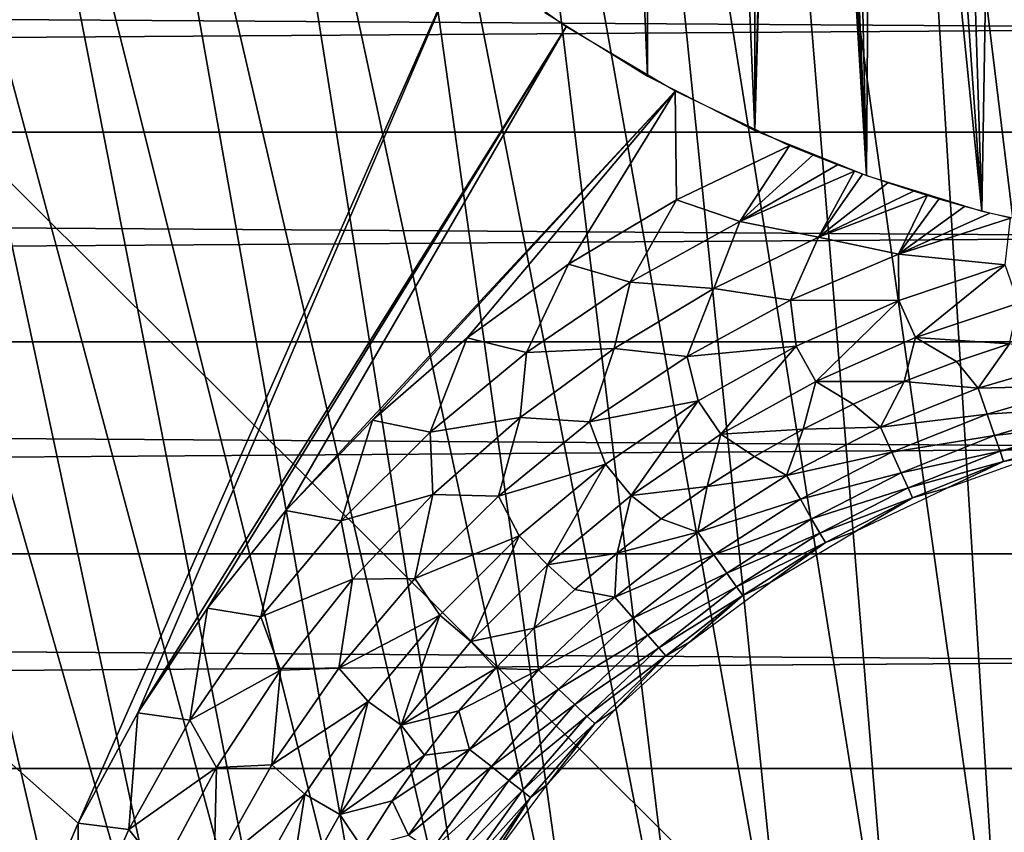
# Model space of a CAD drawing. Header units: millimetres. Extents: x -300 to 300, y -500 to 500.
# Tile 483 of 656: x -14 to -4, y 61 to 70. Entities that reach past the tile are written whole.
import ezdxf

# ---------------------------------------------------------------- set-up
doc = ezdxf.new("R2010")
doc.units = ezdxf.units.MM
doc.header["$LTSCALE"] = 81.481481
for name, color, linetype in [('20', 7, 'CONTINUOUS'), ('34', 7, 'CONTINUOUS'), ('5', 7, 'CONTINUOUS'), ('57', 7, 'CONTINUOUS'), ('58', 7, 'CONTINUOUS'), ('6', 7, 'CONTINUOUS'), ('63', 7, 'CONTINUOUS'), ('78', 7, 'CONTINUOUS')]:
    doc.layers.add(name, color=color, linetype=linetype)

msp = doc.modelspace()

# ---------------------------------------------------------------- linework, layer by layer
at = {"layer": '20', "color": 7, "linetype": 'CONTINUOUS'}
for points in [[(-4.795, 78.82, 77.15), (-2.412, 59.268, 77.101), (-3.236, 78.935, 77.152), (-4.795, 78.82, 77.15)], [(-6.316, 78.659, 77.147), (-3.575, 59.182, 77.099), (-4.795, 78.82, 77.15), (-6.316, 78.659, 77.147)], [(-3.575, 59.182, 77.099), (-2.412, 59.268, 77.101), (-4.795, 78.82, 77.15), (-3.575, 59.182, 77.099)], [(-7.8, 78.451, 77.143), (-4.709, 59.06, 77.098), (-6.316, 78.659, 77.147), (-7.8, 78.451, 77.143)], [(-4.709, 59.06, 77.098), (-3.575, 59.182, 77.099), (-6.316, 78.659, 77.147), (-4.709, 59.06, 77.098)], [(-9.245, 78.196, 77.139), (-5.814, 58.904, 77.096), (-7.8, 78.451, 77.143), (-9.245, 78.196, 77.139)], [(-5.814, 58.904, 77.096), (-4.709, 59.06, 77.098), (-7.8, 78.451, 77.143), (-5.814, 58.904, 77.096)], [(-10.654, 77.894, 77.134), (-6.892, 58.712, 77.093), (-9.245, 78.196, 77.139), (-10.654, 77.894, 77.134)], [(-6.892, 58.712, 77.093), (-5.814, 58.904, 77.096), (-9.245, 78.196, 77.139), (-6.892, 58.712, 77.093)], [(-12.025, 77.543, 77.128), (-7.941, 58.484, 77.09), (-10.654, 77.894, 77.134), (-12.025, 77.543, 77.128)], [(-7.941, 58.484, 77.09), (-6.892, 58.712, 77.093), (-10.654, 77.894, 77.134), (-7.941, 58.484, 77.09)], [(-13.359, 77.144, 77.121), (-8.963, 58.22, 77.087), (-12.025, 77.543, 77.128), (-13.359, 77.144, 77.121)], [(-8.963, 58.22, 77.087), (-7.941, 58.484, 77.09), (-12.025, 77.543, 77.128), (-8.963, 58.22, 77.087)], [(-14.658, 76.697, 77.114), (-9.958, 57.92, 77.083), (-13.359, 77.144, 77.121), (-14.658, 76.697, 77.114)], [(-9.958, 57.92, 77.083), (-8.963, 58.22, 77.087), (-13.359, 77.144, 77.121), (-9.958, 57.92, 77.083)], [(-15.92, 76.2, 77.107), (-10.925, 57.583, 77.079), (-14.658, 76.697, 77.114), (-15.92, 76.2, 77.107)], [(-10.925, 57.583, 77.079), (-9.958, 57.92, 77.083), (-14.658, 76.697, 77.114), (-10.925, 57.583, 77.079)], [(-17.147, 75.653, 77.099), (-11.865, 57.209, 77.075), (-15.92, 76.2, 77.107), (-17.147, 75.653, 77.099)], [(-11.865, 57.209, 77.075), (-10.925, 57.583, 77.079), (-15.92, 76.2, 77.107), (-11.865, 57.209, 77.075)], [(-18.338, 75.057, 77.09), (-12.779, 56.798, 77.07), (-17.147, 75.653, 77.099), (-18.338, 75.057, 77.09)], [(-12.779, 56.798, 77.07), (-11.865, 57.209, 77.075), (-17.147, 75.653, 77.099), (-12.779, 56.798, 77.07)], [(-19.495, 74.411, 77.081), (-13.667, 56.35, 77.065), (-18.338, 75.057, 77.09), (-19.495, 74.411, 77.081)], [(-13.667, 56.35, 77.065), (-12.779, 56.798, 77.07), (-18.338, 75.057, 77.09), (-13.667, 56.35, 77.065)], [(-14.528, 55.864, 77.06), (-13.667, 56.35, 77.065), (-19.495, 74.411, 77.081), (-14.528, 55.864, 77.06)]]:
    msp.add_3dface(points, dxfattribs=at)
at = {"layer": '34', "color": 7, "linetype": 'CONTINUOUS'}
for points in [[(54.5, 108.5, 501.493), (54.5, 0, 501.493), (-54.5, 108.5, 501.493), (54.5, 108.5, 501.493)], [(-54.5, 108.5, 501.493), (54.5, 0, 501.493), (-54.5, 0, 501.493), (-54.5, 108.5, 501.493)]]:
    msp.add_3dface(points, dxfattribs=at)
at = {"layer": '5', "color": 7, "linetype": 'CONTINUOUS'}
for points in [[(162.599, 71.027, 11), (-162.628, 68.826, 11), (-162.599, 71.028, 11), (162.599, 71.027, 11)], [(162.599, 71.027, 11), (162.628, 68.826, 11), (-162.628, 68.826, 11), (162.599, 71.027, 11)], [(162.628, 68.826, 11), (162.656, 66.6, 11), (-162.656, 66.601, 11), (162.628, 68.826, 11)], [(162.628, 68.826, 11), (-162.656, 66.601, 11), (-162.628, 68.826, 11), (162.628, 68.826, 11)], [(162.684, 64.35, 11), (-162.684, 64.351, 11), (-162.656, 66.601, 11), (162.684, 64.35, 11)], [(162.656, 66.6, 11), (162.684, 64.35, 11), (-162.656, 66.601, 11), (162.656, 66.6, 11)], [(162.71, 62.073, 11), (-162.71, 62.073, 11), (-162.684, 64.351, 11), (162.71, 62.073, 11)], [(162.684, 64.35, 11), (162.71, 62.073, 11), (-162.684, 64.351, 11), (162.684, 64.35, 11)], [(162.735, 59.768, 11), (-162.735, 59.769, 11), (-162.71, 62.073, 11), (162.735, 59.768, 11)], [(162.71, 62.073, 11), (162.735, 59.768, 11), (-162.71, 62.073, 11), (162.71, 62.073, 11)]]:
    msp.add_3dface(points, dxfattribs=at)
at = {"layer": '57', "color": 7, "linetype": 'CONTINUOUS'}
for points in [[(-7.036, 68.106, 545.993), (-6.364, 67.878, 545.96), (-5.837, 68.682, 545.993), (-7.036, 68.106, 545.993)], [(-5.837, 68.682, 545.993), (-6.364, 67.878, 545.96), (-5.59, 68.581, 545.988), (-5.837, 68.682, 545.993)], [(-6.364, 67.878, 545.96), (-5.328, 68.478, 545.975), (-5.59, 68.581, 545.988), (-6.364, 67.878, 545.96)], [(-6.364, 67.878, 545.96), (-5.147, 68.411, 545.96), (-5.328, 68.478, 545.975), (-6.364, 67.878, 545.96)], [(-6.364, 67.878, 545.96), (-5.53, 67.712, 545.862), (-5.147, 68.411, 545.96), (-6.364, 67.878, 545.96)], [(-5.147, 68.411, 545.96), (-5.53, 67.712, 545.862), (-5.06, 68.379, 545.952), (-5.147, 68.411, 545.96)], [(-5.06, 68.379, 545.952), (-5.53, 67.712, 545.862), (-4.791, 68.286, 545.922), (-5.06, 68.379, 545.952)], [(-5.53, 67.712, 545.862), (-4.521, 68.198, 545.884), (-4.791, 68.286, 545.922), (-5.53, 67.712, 545.862)], [(-5.53, 67.712, 545.862), (-4.376, 68.152, 545.862), (-4.521, 68.198, 545.884), (-5.53, 67.712, 545.862)], [(-5.53, 67.712, 545.862), (-4.678, 67.531, 545.701), (-4.376, 68.152, 545.862), (-5.53, 67.712, 545.862)], [(-4.376, 68.152, 545.862), (-4.678, 67.531, 545.701), (-4.25, 68.115, 545.842), (-4.376, 68.152, 545.862)], [(-8.18, 67.425, 545.993), (-7.527, 67.235, 545.96), (-7.036, 68.106, 545.993), (-8.18, 67.425, 545.993)], [(-7.527, 67.235, 545.96), (-6.364, 67.878, 545.96), (-7.036, 68.106, 545.993), (-7.527, 67.235, 545.96)], [(-4.25, 68.115, 545.842), (-4.678, 67.531, 545.701), (-3.98, 68.038, 545.794), (-4.25, 68.115, 545.842)], [(-4.678, 67.531, 545.701), (-3.71, 67.966, 545.744), (-3.98, 68.038, 545.794), (-4.678, 67.531, 545.701)], [(-4.678, 67.531, 545.701), (-3.491, 67.912, 545.701), (-3.71, 67.966, 545.744), (-4.678, 67.531, 545.701)], [(-7.527, 67.235, 545.96), (-6.64, 67.168, 545.862), (-6.364, 67.878, 545.96), (-7.527, 67.235, 545.96)], [(-6.64, 67.168, 545.862), (-5.53, 67.712, 545.862), (-6.364, 67.878, 545.96), (-6.64, 67.168, 545.862)], [(-4.678, 67.531, 545.701), (-3.548, 67.418, 545.479), (-3.491, 67.912, 545.701), (-4.678, 67.531, 545.701)], [(-6.64, 67.168, 545.862), (-5.825, 67.041, 545.701), (-5.53, 67.712, 545.862), (-6.64, 67.168, 545.862)], [(-5.825, 67.041, 545.701), (-4.678, 67.531, 545.701), (-5.53, 67.712, 545.862), (-5.825, 67.041, 545.701)], [(-5.825, 67.041, 545.701), (-4.677, 67.038, 545.479), (-4.678, 67.531, 545.701), (-5.825, 67.041, 545.701)], [(-4.677, 67.038, 545.479), (-3.548, 67.418, 545.479), (-4.678, 67.531, 545.701), (-4.677, 67.038, 545.479)], [(-9.257, 66.644, 545.993), (-8.626, 66.487, 545.96), (-8.18, 67.425, 545.993), (-9.257, 66.644, 545.993)], [(-8.626, 66.487, 545.96), (-7.527, 67.235, 545.96), (-8.18, 67.425, 545.993), (-8.626, 66.487, 545.96)], [(-4.677, 67.038, 545.479), (-4.499, 66.646, 545.2), (-3.548, 67.418, 545.479), (-4.677, 67.038, 545.479)], [(-4.499, 66.646, 545.2), (-3.406, 67.012, 545.2), (-3.548, 67.418, 545.479), (-4.499, 66.646, 545.2)], [(-8.626, 66.487, 545.96), (-7.697, 66.529, 545.862), (-7.527, 67.235, 545.96), (-8.626, 66.487, 545.96)], [(-7.697, 66.529, 545.862), (-6.64, 67.168, 545.862), (-7.527, 67.235, 545.96), (-7.697, 66.529, 545.862)], [(-7.697, 66.529, 545.862), (-6.921, 66.446, 545.701), (-6.64, 67.168, 545.862), (-7.697, 66.529, 545.862)], [(-6.921, 66.446, 545.701), (-5.825, 67.041, 545.701), (-6.64, 67.168, 545.862), (-6.921, 66.446, 545.701)], [(-6.921, 66.446, 545.701), (-5.766, 66.556, 545.479), (-5.825, 67.041, 545.701), (-6.921, 66.446, 545.701)], [(-5.766, 66.556, 545.479), (-4.677, 67.038, 545.479), (-5.825, 67.041, 545.701), (-5.766, 66.556, 545.479)], [(-5.766, 66.556, 545.479), (-5.555, 66.181, 545.2), (-4.677, 67.038, 545.479), (-5.766, 66.556, 545.479)], [(-5.555, 66.181, 545.2), (-4.499, 66.646, 545.2), (-4.677, 67.038, 545.479), (-5.555, 66.181, 545.2)], [(-3.406, 67.012, 545.2), (-4.499, 66.646, 545.2), (-3.501, 66.579, 544.87), (-3.406, 67.012, 545.2)], [(-10.261, 65.77, 545.993), (-9.651, 65.64, 545.96), (-9.257, 66.644, 545.993), (-10.261, 65.77, 545.993)], [(-9.651, 65.64, 545.96), (-8.626, 66.487, 545.96), (-9.257, 66.644, 545.993), (-9.651, 65.64, 545.96)], [(-4.499, 66.646, 545.2), (-5.555, 66.181, 545.2), (-4.619, 66.18, 544.87), (-4.499, 66.646, 545.2)], [(-4.065, 66.393, 544.87), (-4.499, 66.646, 545.2), (-4.619, 66.18, 544.87), (-4.065, 66.393, 544.87)], [(-3.501, 66.579, 544.87), (-4.499, 66.646, 545.2), (-4.065, 66.393, 544.87), (-3.501, 66.579, 544.87)], [(-9.651, 65.64, 545.96), (-8.694, 65.797, 545.862), (-8.626, 66.487, 545.96), (-9.651, 65.64, 545.96)], [(-8.694, 65.797, 545.862), (-7.957, 65.752, 545.701), (-7.697, 66.529, 545.862), (-8.694, 65.797, 545.862)], [(-8.694, 65.797, 545.862), (-7.697, 66.529, 545.862), (-8.626, 66.487, 545.96), (-8.694, 65.797, 545.862)], [(-7.957, 65.752, 545.701), (-6.921, 66.446, 545.701), (-7.697, 66.529, 545.862), (-7.957, 65.752, 545.701)], [(-6.806, 65.975, 545.479), (-5.766, 66.556, 545.479), (-6.921, 66.446, 545.701), (-6.806, 65.975, 545.479)], [(-6.806, 65.975, 545.479), (-6.563, 65.621, 545.2), (-5.766, 66.556, 545.479), (-6.806, 65.975, 545.479)], [(-6.563, 65.621, 545.2), (-5.555, 66.181, 545.2), (-5.766, 66.556, 545.479), (-6.563, 65.621, 545.2)], [(-7.957, 65.752, 545.701), (-6.806, 65.975, 545.479), (-6.921, 66.446, 545.701), (-7.957, 65.752, 545.701)], [(-5.555, 66.181, 545.2), (-6.563, 65.621, 545.2), (-5.692, 65.674, 544.87), (-5.555, 66.181, 545.2)], [(-5.162, 65.94, 544.87), (-5.555, 66.181, 545.2), (-5.692, 65.674, 544.87), (-5.162, 65.94, 544.87)], [(-4.619, 66.18, 544.87), (-5.555, 66.181, 545.2), (-5.162, 65.94, 544.87), (-4.619, 66.18, 544.87)], [(-7.788, 65.302, 545.479), (-6.806, 65.975, 545.479), (-7.957, 65.752, 545.701), (-7.788, 65.302, 545.479)], [(-7.788, 65.302, 545.479), (-7.515, 64.97, 545.2), (-6.806, 65.975, 545.479), (-7.788, 65.302, 545.479)], [(-7.515, 64.97, 545.2), (-6.563, 65.621, 545.2), (-6.806, 65.975, 545.479), (-7.515, 64.97, 545.2)], [(-11.182, 64.81, 545.993), (-10.593, 64.702, 545.96), (-10.261, 65.77, 545.993), (-11.182, 64.81, 545.993)], [(-10.593, 64.702, 545.96), (-9.651, 65.64, 545.96), (-10.261, 65.77, 545.993), (-10.593, 64.702, 545.96)], [(-9.621, 64.98, 545.862), (-8.694, 65.797, 545.862), (-9.651, 65.64, 545.96), (-9.621, 64.98, 545.862)], [(-9.621, 64.98, 545.862), (-8.924, 64.964, 545.701), (-8.694, 65.797, 545.862), (-9.621, 64.98, 545.862)], [(-8.924, 64.964, 545.701), (-7.957, 65.752, 545.701), (-8.694, 65.797, 545.862), (-8.924, 64.964, 545.701)], [(-8.924, 64.964, 545.701), (-7.788, 65.302, 545.479), (-7.957, 65.752, 545.701), (-8.924, 64.964, 545.701)], [(-10.593, 64.702, 545.96), (-9.621, 64.98, 545.862), (-9.651, 65.64, 545.96), (-10.593, 64.702, 545.96)], [(-6.563, 65.621, 545.2), (-7.515, 64.97, 545.2), (-6.711, 65.064, 544.87), (-6.563, 65.621, 545.2)], [(-6.209, 65.382, 544.87), (-6.563, 65.621, 545.2), (-6.711, 65.064, 544.87), (-6.209, 65.382, 544.87)], [(-5.692, 65.674, 544.87), (-6.563, 65.621, 545.2), (-6.209, 65.382, 544.87), (-5.692, 65.674, 544.87)], [(-8.704, 64.54, 545.479), (-7.788, 65.302, 545.479), (-8.924, 64.964, 545.701), (-8.704, 64.54, 545.479)], [(-8.704, 64.54, 545.479), (-8.403, 64.235, 545.2), (-7.788, 65.302, 545.479), (-8.704, 64.54, 545.479)], [(-8.403, 64.235, 545.2), (-7.515, 64.97, 545.2), (-7.788, 65.302, 545.479), (-8.403, 64.235, 545.2)], [(-6.711, 65.064, 544.87), (-7.515, 64.97, 545.2), (-7.197, 64.723, 544.87), (-6.711, 65.064, 544.87)], [(-10.472, 64.083, 545.862), (-9.621, 64.98, 545.862), (-10.593, 64.702, 545.96), (-10.472, 64.083, 545.862)], [(-10.472, 64.083, 545.862), (-9.813, 64.09, 545.701), (-9.621, 64.98, 545.862), (-10.472, 64.083, 545.862)], [(-9.813, 64.09, 545.701), (-8.924, 64.964, 545.701), (-9.621, 64.98, 545.862), (-9.813, 64.09, 545.701)], [(-9.813, 64.09, 545.701), (-8.704, 64.54, 545.479), (-8.924, 64.964, 545.701), (-9.813, 64.09, 545.701)], [(-7.515, 64.97, 545.2), (-8.403, 64.235, 545.2), (-7.665, 64.358, 544.87), (-7.515, 64.97, 545.2)], [(-7.197, 64.723, 544.87), (-7.515, 64.97, 545.2), (-7.665, 64.358, 544.87), (-7.197, 64.723, 544.87)], [(-12.014, 63.772, 545.993), (-11.445, 63.682, 545.96), (-11.182, 64.81, 545.993), (-12.014, 63.772, 545.993)], [(-11.445, 63.682, 545.96), (-10.593, 64.702, 545.96), (-11.182, 64.81, 545.993), (-11.445, 63.682, 545.96)], [(-11.445, 63.682, 545.96), (-10.472, 64.083, 545.862), (-10.593, 64.702, 545.96), (-11.445, 63.682, 545.96)], [(-9.546, 63.698, 545.479), (-8.704, 64.54, 545.479), (-9.813, 64.09, 545.701), (-9.546, 63.698, 545.479)], [(-9.546, 63.698, 545.479), (-9.219, 63.42, 545.2), (-8.704, 64.54, 545.479), (-9.546, 63.698, 545.479)], [(-9.219, 63.42, 545.2), (-8.403, 64.235, 545.2), (-8.704, 64.54, 545.479), (-9.219, 63.42, 545.2)], [(-7.665, 64.358, 544.87), (-8.403, 64.235, 545.2), (-8.115, 63.971, 544.87), (-7.665, 64.358, 544.87)], [(-8.403, 64.235, 545.2), (-9.219, 63.42, 545.2), (-8.546, 63.562, 544.87), (-8.403, 64.235, 545.2)], [(-8.115, 63.971, 544.87), (-8.403, 64.235, 545.2), (-8.546, 63.562, 544.87), (-8.115, 63.971, 544.87)], [(-11.239, 63.114, 545.862), (-10.472, 64.083, 545.862), (-11.445, 63.682, 545.96), (-11.239, 63.114, 545.862)], [(-11.239, 63.114, 545.862), (-10.617, 63.136, 545.701), (-10.472, 64.083, 545.862), (-11.239, 63.114, 545.862)], [(-10.617, 63.136, 545.701), (-9.546, 63.698, 545.479), (-9.813, 64.09, 545.701), (-10.617, 63.136, 545.701)], [(-10.617, 63.136, 545.701), (-9.813, 64.09, 545.701), (-10.472, 64.083, 545.862), (-10.617, 63.136, 545.701)], [(-12.75, 62.663, 545.993), (-12.198, 62.586, 545.96), (-12.014, 63.772, 545.993), (-12.75, 62.663, 545.993)], [(-12.198, 62.586, 545.96), (-11.445, 63.682, 545.96), (-12.014, 63.772, 545.993), (-12.198, 62.586, 545.96)], [(-12.198, 62.586, 545.96), (-11.239, 63.114, 545.862), (-11.445, 63.682, 545.96), (-12.198, 62.586, 545.96)], [(-10.307, 62.782, 545.479), (-9.546, 63.698, 545.479), (-10.617, 63.136, 545.701), (-10.307, 62.782, 545.479)], [(-10.307, 62.782, 545.479), (-9.956, 62.533, 545.2), (-9.546, 63.698, 545.479), (-10.307, 62.782, 545.479)], [(-9.956, 62.533, 545.2), (-9.219, 63.42, 545.2), (-9.546, 63.698, 545.479), (-9.956, 62.533, 545.2)], [(-8.546, 63.562, 544.87), (-9.219, 63.42, 545.2), (-8.956, 63.132, 544.87), (-8.546, 63.562, 544.87)], [(-9.219, 63.42, 545.2), (-9.956, 62.533, 545.2), (-8.956, 63.132, 544.87), (-9.219, 63.42, 545.2)], [(-11.917, 62.081, 545.862), (-11.239, 63.114, 545.862), (-12.198, 62.586, 545.96), (-11.917, 62.081, 545.862)], [(-11.917, 62.081, 545.862), (-11.329, 62.112, 545.701), (-11.239, 63.114, 545.862), (-11.917, 62.081, 545.862)], [(-11.329, 62.112, 545.701), (-10.307, 62.782, 545.479), (-10.617, 63.136, 545.701), (-11.329, 62.112, 545.701)], [(-11.329, 62.112, 545.701), (-10.617, 63.136, 545.701), (-11.239, 63.114, 545.862), (-11.329, 62.112, 545.701)], [(-8.956, 63.132, 544.87), (-9.956, 62.533, 545.2), (-9.344, 62.683, 544.87), (-8.956, 63.132, 544.87)], [(-10.98, 61.799, 545.479), (-10.307, 62.782, 545.479), (-11.329, 62.112, 545.701), (-10.98, 61.799, 545.479)], [(-10.98, 61.799, 545.479), (-10.609, 61.583, 545.2), (-10.307, 62.782, 545.479), (-10.98, 61.799, 545.479)], [(-10.609, 61.583, 545.2), (-9.956, 62.533, 545.2), (-10.307, 62.782, 545.479), (-10.609, 61.583, 545.2)], [(-13.383, 61.493, 545.993), (-12.847, 61.426, 545.96), (-12.75, 62.663, 545.993), (-13.383, 61.493, 545.993)], [(-12.847, 61.426, 545.96), (-12.198, 62.586, 545.96), (-12.75, 62.663, 545.993), (-12.847, 61.426, 545.96)], [(-9.344, 62.683, 544.87), (-9.956, 62.533, 545.2), (-9.71, 62.215, 544.87), (-9.344, 62.683, 544.87)], [(-12.847, 61.426, 545.96), (-11.917, 62.081, 545.862), (-12.198, 62.586, 545.96), (-12.847, 61.426, 545.96)], [(-9.956, 62.533, 545.2), (-10.609, 61.583, 545.2), (-9.71, 62.215, 544.87), (-9.956, 62.533, 545.2)], [(-9.71, 62.215, 544.87), (-10.609, 61.583, 545.2), (-10.052, 61.73, 544.87), (-9.71, 62.215, 544.87)], [(-12.501, 60.991, 545.862), (-11.917, 62.081, 545.862), (-12.847, 61.426, 545.96), (-12.501, 60.991, 545.862)], [(-12.501, 60.991, 545.862), (-11.942, 61.026, 545.701), (-11.917, 62.081, 545.862), (-12.501, 60.991, 545.862)], [(-11.942, 61.026, 545.701), (-10.98, 61.799, 545.479), (-11.329, 62.112, 545.701), (-11.942, 61.026, 545.701)], [(-11.942, 61.026, 545.701), (-11.329, 62.112, 545.701), (-11.917, 62.081, 545.862), (-11.942, 61.026, 545.701)], [(-11.56, 60.759, 545.479), (-10.98, 61.799, 545.479), (-11.942, 61.026, 545.701), (-11.56, 60.759, 545.479)], [(-11.56, 60.759, 545.479), (-11.171, 60.576, 545.2), (-10.98, 61.799, 545.479), (-11.56, 60.759, 545.479)], [(-11.171, 60.576, 545.2), (-10.609, 61.583, 545.2), (-10.98, 61.799, 545.479), (-11.171, 60.576, 545.2)], [(-10.052, 61.73, 544.87), (-10.609, 61.583, 545.2), (-10.37, 61.229, 544.87), (-10.052, 61.73, 544.87)], [(-10.609, 61.583, 545.2), (-11.171, 60.576, 545.2), (-10.37, 61.229, 544.87), (-10.609, 61.583, 545.2)], [(-13.91, 60.272, 545.993), (-13.386, 60.211, 545.96), (-13.383, 61.493, 545.993), (-13.91, 60.272, 545.993)], [(-13.386, 60.211, 545.96), (-12.847, 61.426, 545.96), (-13.383, 61.493, 545.993), (-13.386, 60.211, 545.96)], [(-13.386, 60.211, 545.96), (-12.501, 60.991, 545.862), (-12.847, 61.426, 545.96), (-13.386, 60.211, 545.96)]]:
    msp.add_3dface(points, dxfattribs=at)
at = {"layer": '58', "color": 7, "linetype": 'CONTINUOUS'}
for points in [[(-3.501, 66.579, 544.87), (-4.065, 66.393, 544.87), (-3.833, 66.109, 544.492), (-3.501, 66.579, 544.87)], [(-2.76, 66.424, 544.492), (-3.501, 66.579, 544.87), (-3.833, 66.109, 544.492), (-2.76, 66.424, 544.492)], [(-4.065, 66.393, 544.87), (-4.619, 66.18, 544.87), (-3.833, 66.109, 544.492), (-4.065, 66.393, 544.87)], [(-2.76, 66.424, 544.492), (-3.833, 66.109, 544.492), (-2.691, 66.138, 544.072), (-2.76, 66.424, 544.492)], [(-4.619, 66.18, 544.87), (-5.162, 65.94, 544.87), (-4.872, 65.695, 544.492), (-4.619, 66.18, 544.87)], [(-3.833, 66.109, 544.492), (-4.619, 66.18, 544.87), (-4.872, 65.695, 544.492), (-3.833, 66.109, 544.492)], [(-3.833, 66.109, 544.492), (-4.872, 65.695, 544.492), (-3.738, 65.832, 544.072), (-3.833, 66.109, 544.492)], [(-2.691, 66.138, 544.072), (-3.833, 66.109, 544.492), (-3.738, 65.832, 544.072), (-2.691, 66.138, 544.072)], [(-2.691, 66.138, 544.072), (-3.738, 65.832, 544.072), (-2.635, 65.907, 543.619), (-2.691, 66.138, 544.072)], [(-5.162, 65.94, 544.87), (-5.692, 65.674, 544.87), (-4.872, 65.695, 544.492), (-5.162, 65.94, 544.87)], [(-3.738, 65.832, 544.072), (-4.872, 65.695, 544.492), (-4.75, 65.428, 544.072), (-3.738, 65.832, 544.072)], [(-3.738, 65.832, 544.072), (-4.75, 65.428, 544.072), (-3.66, 65.607, 543.619), (-3.738, 65.832, 544.072)], [(-2.635, 65.907, 543.619), (-3.738, 65.832, 544.072), (-3.66, 65.607, 543.619), (-2.635, 65.907, 543.619)], [(-2.635, 65.907, 543.619), (-3.66, 65.607, 543.619), (-2.593, 65.734, 543.139), (-2.635, 65.907, 543.619)], [(-2.593, 65.734, 543.139), (-3.66, 65.607, 543.619), (-3.602, 65.439, 543.139), (-2.593, 65.734, 543.139)], [(-2.566, 65.622, 542.64), (-2.593, 65.734, 543.139), (-3.602, 65.439, 543.139), (-2.566, 65.622, 542.64)], [(-5.692, 65.674, 544.87), (-6.209, 65.382, 544.87), (-5.867, 65.183, 544.492), (-5.692, 65.674, 544.87)], [(-4.872, 65.695, 544.492), (-5.692, 65.674, 544.87), (-5.867, 65.183, 544.492), (-4.872, 65.695, 544.492)], [(-4.872, 65.695, 544.492), (-5.867, 65.183, 544.492), (-4.75, 65.428, 544.072), (-4.872, 65.695, 544.492)], [(-3.565, 65.33, 542.64), (-2.566, 65.622, 542.64), (-3.602, 65.439, 543.139), (-3.565, 65.33, 542.64)], [(-3.565, 65.33, 542.64), (-3.156, 65.41, 542.132), (-2.566, 65.622, 542.64), (-3.565, 65.33, 542.64)], [(-3.66, 65.607, 543.619), (-4.75, 65.428, 544.072), (-4.652, 65.211, 543.619), (-3.66, 65.607, 543.619)], [(-3.66, 65.607, 543.619), (-4.652, 65.211, 543.619), (-3.602, 65.439, 543.139), (-3.66, 65.607, 543.619)], [(-4.75, 65.428, 544.072), (-5.867, 65.183, 544.492), (-5.72, 64.929, 544.072), (-4.75, 65.428, 544.072)], [(-4.75, 65.428, 544.072), (-5.72, 64.929, 544.072), (-4.652, 65.211, 543.619), (-4.75, 65.428, 544.072)], [(-3.602, 65.439, 543.139), (-4.652, 65.211, 543.619), (-4.578, 65.049, 543.139), (-3.602, 65.439, 543.139)], [(-3.565, 65.33, 542.64), (-3.602, 65.439, 543.139), (-4.578, 65.049, 543.139), (-3.565, 65.33, 542.64)], [(-4.16, 65.051, 542.132), (-3.156, 65.41, 542.132), (-3.565, 65.33, 542.64), (-4.16, 65.051, 542.132)], [(-6.209, 65.382, 544.87), (-6.711, 65.064, 544.87), (-5.867, 65.183, 544.492), (-6.209, 65.382, 544.87)], [(-4.53, 64.945, 542.64), (-3.565, 65.33, 542.64), (-4.578, 65.049, 543.139), (-4.53, 64.945, 542.64)], [(-4.53, 64.945, 542.64), (-4.16, 65.051, 542.132), (-3.565, 65.33, 542.64), (-4.53, 64.945, 542.64)], [(-4.652, 65.211, 543.619), (-5.72, 64.929, 544.072), (-5.601, 64.723, 543.619), (-4.652, 65.211, 543.619)], [(-4.652, 65.211, 543.619), (-5.601, 64.723, 543.619), (-4.578, 65.049, 543.139), (-4.652, 65.211, 543.619)], [(-5.867, 65.183, 544.492), (-6.711, 65.064, 544.87), (-6.808, 64.579, 544.492), (-5.867, 65.183, 544.492)], [(-5.867, 65.183, 544.492), (-6.808, 64.579, 544.492), (-5.72, 64.929, 544.072), (-5.867, 65.183, 544.492)], [(-6.711, 65.064, 544.87), (-7.197, 64.723, 544.87), (-6.808, 64.579, 544.492), (-6.711, 65.064, 544.87)], [(-4.578, 65.049, 543.139), (-5.601, 64.723, 543.619), (-5.513, 64.569, 543.139), (-4.578, 65.049, 543.139)], [(-4.53, 64.945, 542.64), (-4.578, 65.049, 543.139), (-5.513, 64.569, 543.139), (-4.53, 64.945, 542.64)], [(-5.125, 64.595, 542.132), (-4.16, 65.051, 542.132), (-4.53, 64.945, 542.64), (-5.125, 64.595, 542.132)], [(-5.72, 64.929, 544.072), (-6.808, 64.579, 544.492), (-6.638, 64.34, 544.072), (-5.72, 64.929, 544.072)], [(-5.72, 64.929, 544.072), (-6.638, 64.34, 544.072), (-5.601, 64.723, 543.619), (-5.72, 64.929, 544.072)], [(-5.455, 64.469, 542.64), (-4.53, 64.945, 542.64), (-5.513, 64.569, 543.139), (-5.455, 64.469, 542.64)], [(-5.455, 64.469, 542.64), (-5.125, 64.595, 542.132), (-4.53, 64.945, 542.64), (-5.455, 64.469, 542.64)], [(-7.197, 64.723, 544.87), (-7.665, 64.358, 544.87), (-6.808, 64.579, 544.492), (-7.197, 64.723, 544.87)], [(-5.601, 64.723, 543.619), (-6.638, 64.34, 544.072), (-6.5, 64.146, 543.619), (-5.601, 64.723, 543.619)], [(-5.601, 64.723, 543.619), (-6.5, 64.146, 543.619), (-5.513, 64.569, 543.139), (-5.601, 64.723, 543.619)], [(-6.808, 64.579, 544.492), (-7.665, 64.358, 544.87), (-7.688, 63.889, 544.492), (-6.808, 64.579, 544.492)], [(-6.808, 64.579, 544.492), (-7.688, 63.889, 544.492), (-6.638, 64.34, 544.072), (-6.808, 64.579, 544.492)], [(-6.04, 64.047, 542.132), (-5.125, 64.595, 542.132), (-5.455, 64.469, 542.64), (-6.04, 64.047, 542.132)], [(-5.513, 64.569, 543.139), (-6.5, 64.146, 543.619), (-6.397, 64.001, 543.139), (-5.513, 64.569, 543.139)], [(-5.455, 64.469, 542.64), (-5.513, 64.569, 543.139), (-6.397, 64.001, 543.139), (-5.455, 64.469, 542.64)], [(-6.331, 63.908, 542.64), (-5.455, 64.469, 542.64), (-6.397, 64.001, 543.139), (-6.331, 63.908, 542.64)], [(-6.331, 63.908, 542.64), (-6.04, 64.047, 542.132), (-5.455, 64.469, 542.64), (-6.331, 63.908, 542.64)], [(-7.665, 64.358, 544.87), (-8.115, 63.971, 544.87), (-7.688, 63.889, 544.492), (-7.665, 64.358, 544.87)], [(-6.638, 64.34, 544.072), (-7.688, 63.889, 544.492), (-7.496, 63.667, 544.072), (-6.638, 64.34, 544.072)], [(-6.638, 64.34, 544.072), (-7.496, 63.667, 544.072), (-6.5, 64.146, 543.619), (-6.638, 64.34, 544.072)], [(-6.5, 64.146, 543.619), (-7.496, 63.667, 544.072), (-7.34, 63.487, 543.619), (-6.5, 64.146, 543.619)], [(-6.5, 64.146, 543.619), (-7.34, 63.487, 543.619), (-6.397, 64.001, 543.139), (-6.5, 64.146, 543.619)], [(-8.115, 63.971, 544.87), (-8.546, 63.562, 544.87), (-7.688, 63.889, 544.492), (-8.115, 63.971, 544.87)], [(-6.397, 64.001, 543.139), (-7.34, 63.487, 543.619), (-7.224, 63.353, 543.139), (-6.397, 64.001, 543.139)], [(-6.331, 63.908, 542.64), (-6.397, 64.001, 543.139), (-7.224, 63.353, 543.139), (-6.331, 63.908, 542.64)], [(-6.897, 63.412, 542.132), (-6.04, 64.047, 542.132), (-6.331, 63.908, 542.64), (-6.897, 63.412, 542.132)], [(-7.688, 63.889, 544.492), (-8.546, 63.562, 544.87), (-8.498, 63.118, 544.492), (-7.688, 63.889, 544.492)], [(-7.688, 63.889, 544.492), (-8.498, 63.118, 544.492), (-7.496, 63.667, 544.072), (-7.688, 63.889, 544.492)], [(-7.149, 63.266, 542.64), (-6.331, 63.908, 542.64), (-7.224, 63.353, 543.139), (-7.149, 63.266, 542.64)], [(-7.149, 63.266, 542.64), (-6.897, 63.412, 542.132), (-6.331, 63.908, 542.64), (-7.149, 63.266, 542.64)], [(-7.496, 63.667, 544.072), (-8.498, 63.118, 544.492), (-8.286, 62.915, 544.072), (-7.496, 63.667, 544.072)], [(-7.496, 63.667, 544.072), (-8.286, 62.915, 544.072), (-7.34, 63.487, 543.619), (-7.496, 63.667, 544.072)], [(-8.546, 63.562, 544.87), (-8.956, 63.132, 544.87), (-8.498, 63.118, 544.492), (-8.546, 63.562, 544.87)], [(-7.34, 63.487, 543.619), (-8.286, 62.915, 544.072), (-8.114, 62.751, 543.619), (-7.34, 63.487, 543.619)], [(-7.34, 63.487, 543.619), (-8.114, 62.751, 543.619), (-7.224, 63.353, 543.139), (-7.34, 63.487, 543.619)], [(-7.224, 63.353, 543.139), (-8.114, 62.751, 543.619), (-7.985, 62.628, 543.139), (-7.224, 63.353, 543.139)], [(-7.149, 63.266, 542.64), (-7.224, 63.353, 543.139), (-7.985, 62.628, 543.139), (-7.149, 63.266, 542.64)], [(-7.688, 62.695, 542.132), (-6.897, 63.412, 542.132), (-7.149, 63.266, 542.64), (-7.688, 62.695, 542.132)], [(-7.902, 62.549, 542.64), (-7.149, 63.266, 542.64), (-7.985, 62.628, 543.139), (-7.902, 62.549, 542.64)], [(-7.902, 62.549, 542.64), (-7.688, 62.695, 542.132), (-7.149, 63.266, 542.64), (-7.902, 62.549, 542.64)], [(-8.956, 63.132, 544.87), (-9.344, 62.683, 544.87), (-8.498, 63.118, 544.492), (-8.956, 63.132, 544.87)], [(-8.498, 63.118, 544.492), (-9.344, 62.683, 544.87), (-9.231, 62.273, 544.492), (-8.498, 63.118, 544.492)], [(-8.498, 63.118, 544.492), (-9.231, 62.273, 544.492), (-8.286, 62.915, 544.072), (-8.498, 63.118, 544.492)], [(-8.286, 62.915, 544.072), (-9.231, 62.273, 544.492), (-9, 62.092, 544.072), (-8.286, 62.915, 544.072)], [(-8.286, 62.915, 544.072), (-9, 62.092, 544.072), (-8.114, 62.751, 543.619), (-8.286, 62.915, 544.072)], [(-8.114, 62.751, 543.619), (-9, 62.092, 544.072), (-8.814, 61.945, 543.619), (-8.114, 62.751, 543.619)], [(-8.114, 62.751, 543.619), (-8.814, 61.945, 543.619), (-7.985, 62.628, 543.139), (-8.114, 62.751, 543.619)], [(-8.405, 61.905, 542.132), (-7.688, 62.695, 542.132), (-7.902, 62.549, 542.64), (-8.405, 61.905, 542.132)], [(-9.344, 62.683, 544.87), (-9.71, 62.215, 544.87), (-9.231, 62.273, 544.492), (-9.344, 62.683, 544.87)], [(-7.985, 62.628, 543.139), (-8.814, 61.945, 543.619), (-8.674, 61.834, 543.139), (-7.985, 62.628, 543.139)], [(-7.902, 62.549, 542.64), (-7.985, 62.628, 543.139), (-8.674, 61.834, 543.139), (-7.902, 62.549, 542.64)], [(-8.584, 61.763, 542.64), (-7.902, 62.549, 542.64), (-8.674, 61.834, 543.139), (-8.584, 61.763, 542.64)], [(-8.584, 61.763, 542.64), (-8.405, 61.905, 542.132), (-7.902, 62.549, 542.64), (-8.584, 61.763, 542.64)], [(-9.71, 62.215, 544.87), (-10.052, 61.73, 544.87), (-9.231, 62.273, 544.492), (-9.71, 62.215, 544.87)], [(-9.231, 62.273, 544.492), (-10.052, 61.73, 544.87), (-9.881, 61.363, 544.492), (-9.231, 62.273, 544.492)], [(-9.231, 62.273, 544.492), (-9.881, 61.363, 544.492), (-9, 62.092, 544.072), (-9.231, 62.273, 544.492)], [(-9, 62.092, 544.072), (-9.881, 61.363, 544.492), (-9.634, 61.204, 544.072), (-9, 62.092, 544.072)], [(-9, 62.092, 544.072), (-9.634, 61.204, 544.072), (-8.814, 61.945, 543.619), (-9, 62.092, 544.072)], [(-8.814, 61.945, 543.619), (-9.634, 61.204, 544.072), (-9.434, 61.075, 543.619), (-8.814, 61.945, 543.619)], [(-8.814, 61.945, 543.619), (-9.434, 61.075, 543.619), (-8.674, 61.834, 543.139), (-8.814, 61.945, 543.619)], [(-9.041, 61.049, 542.132), (-8.405, 61.905, 542.132), (-8.584, 61.763, 542.64), (-9.041, 61.049, 542.132)], [(-8.674, 61.834, 543.139), (-9.434, 61.075, 543.619), (-9.284, 60.979, 543.139), (-8.674, 61.834, 543.139)], [(-8.584, 61.763, 542.64), (-8.674, 61.834, 543.139), (-9.284, 60.979, 543.139), (-8.584, 61.763, 542.64)], [(-9.188, 60.917, 542.64), (-8.584, 61.763, 542.64), (-9.284, 60.979, 543.139), (-9.188, 60.917, 542.64)], [(-9.188, 60.917, 542.64), (-9.041, 61.049, 542.132), (-8.584, 61.763, 542.64), (-9.188, 60.917, 542.64)], [(-10.052, 61.73, 544.87), (-10.37, 61.229, 544.87), (-9.881, 61.363, 544.492), (-10.052, 61.73, 544.87)]]:
    msp.add_3dface(points, dxfattribs=at)
at = {"layer": '6', "color": 7, "linetype": 'CONTINUOUS'}
for points in [[(162.628, 68.826, 16), (-162.599, 71.027, 16), (-162.628, 68.826, 16), (162.628, 68.826, 16)], [(162.628, 68.826, 16), (162.599, 71.028, 16), (-162.599, 71.027, 16), (162.628, 68.826, 16)], [(162.656, 66.601, 16), (-162.628, 68.826, 16), (-162.656, 66.6, 16), (162.656, 66.601, 16)], [(162.656, 66.601, 16), (162.628, 68.826, 16), (-162.628, 68.826, 16), (162.656, 66.601, 16)], [(162.684, 64.351, 16), (162.656, 66.601, 16), (-162.684, 64.35, 16), (162.684, 64.351, 16)], [(162.656, 66.601, 16), (-162.656, 66.6, 16), (-162.684, 64.35, 16), (162.656, 66.601, 16)], [(162.71, 62.073, 16), (162.684, 64.351, 16), (-162.71, 62.073, 16), (162.71, 62.073, 16)], [(162.684, 64.351, 16), (-162.684, 64.35, 16), (-162.71, 62.073, 16), (162.684, 64.351, 16)], [(162.735, 59.769, 16), (162.71, 62.073, 16), (-162.735, 59.768, 16), (162.735, 59.769, 16)], [(162.71, 62.073, 16), (-162.71, 62.073, 16), (-162.735, 59.768, 16), (162.71, 62.073, 16)]]:
    msp.add_3dface(points, dxfattribs=at)
at = {"layer": '63', "color": 7, "linetype": 'CONTINUOUS'}
for points in [[(-14.328, 58.997, 545.993), (-13.91, 60.272, 545.993), (-24.235, 71.135, 545.993), (-14.328, 58.997, 545.993)], [(-13.91, 60.272, 545.993), (-13.383, 61.493, 545.993), (-24.235, 71.135, 545.993), (-13.91, 60.272, 545.993)], [(-24.235, 71.135, 545.993), (-13.383, 61.493, 545.993), (-9.298, 70.73, 545.993), (-24.235, 71.135, 545.993)], [(-13.383, 61.493, 545.993), (-12.75, 62.663, 545.993), (-9.298, 70.73, 545.993), (-13.383, 61.493, 545.993)], [(-9.298, 70.73, 545.993), (-12.75, 62.663, 545.993), (-8.207, 69.945, 545.993), (-9.298, 70.73, 545.993)], [(-12.75, 62.663, 545.993), (-12.014, 63.772, 545.993), (-8.207, 69.945, 545.993), (-12.75, 62.663, 545.993)], [(-12.014, 63.772, 545.993), (-11.182, 64.81, 545.993), (-8.207, 69.945, 545.993), (-12.014, 63.772, 545.993)], [(-8.207, 69.945, 545.993), (-11.182, 64.81, 545.993), (-7.051, 69.26, 545.993), (-8.207, 69.945, 545.993)], [(-11.182, 64.81, 545.993), (-10.261, 65.77, 545.993), (-7.051, 69.26, 545.993), (-11.182, 64.81, 545.993)], [(-10.261, 65.77, 545.993), (-9.257, 66.644, 545.993), (-7.051, 69.26, 545.993), (-10.261, 65.77, 545.993)], [(-9.257, 66.644, 545.993), (-8.18, 67.425, 545.993), (-7.051, 69.26, 545.993), (-9.257, 66.644, 545.993)], [(-8.18, 67.425, 545.993), (-7.036, 68.106, 545.993), (-7.051, 69.26, 545.993), (-8.18, 67.425, 545.993)], [(-7.036, 68.106, 545.993), (-5.837, 68.682, 545.993), (-7.051, 69.26, 545.993), (-7.036, 68.106, 545.993)]]:
    msp.add_3dface(points, dxfattribs=at)
at = {"layer": '78', "color": 7, "linetype": 'CONTINUOUS'}
for points in [[(-7.344, 95.579, 546.493), (-6.203, 68.843, 546.493), (-6.203, 96.157, 546.493), (-7.344, 95.579, 546.493)], [(-6.203, 68.843, 546.493), (-5.869, 82.537, 546.493), (-6.203, 96.157, 546.493), (-6.203, 68.843, 546.493)], [(-8.431, 94.906, 546.493), (-7.344, 69.421, 546.493), (-7.344, 95.579, 546.493), (-8.431, 94.906, 546.493)], [(-7.344, 69.421, 546.493), (-6.203, 68.843, 546.493), (-7.344, 95.579, 546.493), (-7.344, 69.421, 546.493)], [(-8.431, 70.094, 546.493), (-7.344, 69.421, 546.493), (-8.431, 94.906, 546.493), (-8.431, 70.094, 546.493)], [(-5.835, 81.869, 546.493), (-5.869, 82.537, 546.493), (-6.203, 68.843, 546.493), (-5.835, 81.869, 546.493)], [(-5.018, 68.364, 546.493), (-5.835, 81.869, 546.493), (-6.203, 68.843, 546.493), (-5.018, 68.364, 546.493)], [(-5.725, 81.206, 546.493), (-5.835, 81.869, 546.493), (-5.018, 68.364, 546.493), (-5.725, 81.206, 546.493)], [(-5.538, 80.557, 546.493), (-5.725, 81.206, 546.493), (-5.018, 68.364, 546.493), (-5.538, 80.557, 546.493)], [(-5.276, 79.929, 546.493), (-5.538, 80.557, 546.493), (-5.018, 68.364, 546.493), (-5.276, 79.929, 546.493)], [(-4.94, 79.331, 546.493), (-5.276, 79.929, 546.493), (-5.018, 68.364, 546.493), (-4.94, 79.331, 546.493)], [(-3.796, 67.988, 546.493), (-4.94, 79.331, 546.493), (-5.018, 68.364, 546.493), (-3.796, 67.988, 546.493)], [(-4.557, 78.802, 546.493), (-4.94, 79.331, 546.493), (-3.796, 67.988, 546.493), (-4.557, 78.802, 546.493)], [(-4.119, 78.319, 546.493), (-4.557, 78.802, 546.493), (-3.796, 67.988, 546.493), (-4.119, 78.319, 546.493)], [(-3.63, 77.888, 546.493), (-4.119, 78.319, 546.493), (-3.796, 67.988, 546.493), (-3.63, 77.888, 546.493)], [(-2.546, 67.718, 546.493), (-3.63, 77.888, 546.493), (-3.796, 67.988, 546.493), (-2.546, 67.718, 546.493)], [(-3.096, 77.514, 546.493), (-3.63, 77.888, 546.493), (-2.546, 67.718, 546.493), (-3.096, 77.514, 546.493)]]:
    msp.add_3dface(points, dxfattribs=at)

doc.saveas('drawing.dxf')
